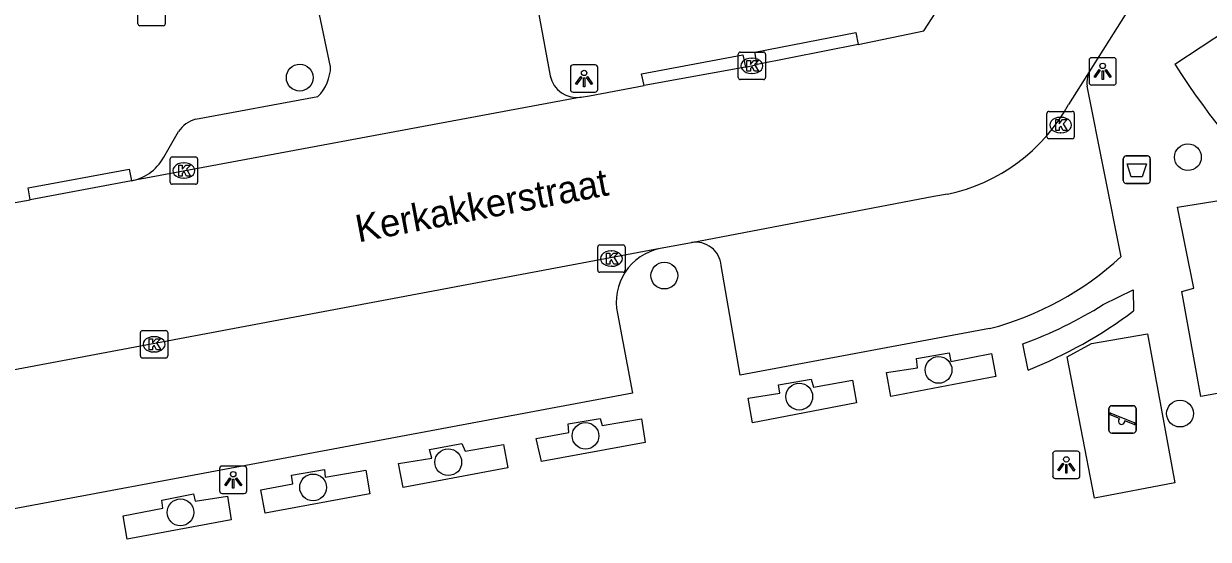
# Model space of a CAD drawing. Extents: x 159377 to 159983, y 382996 to 383595.
# Drawn here: x 159804.52 to 159847.85, y 383324.49 to 383343.33 of the extents above; entities that cross this region are included whole.
import ezdxf

# ---------------------------------------------------------------- set-up
doc = ezdxf.new("R2010")
doc.units = 0
for name, color, linetype in [('IMGEO_Afvalbak', 7, 'Continuous'), ('IMGEO_Boom', 7, 'Continuous'), ('IMGEO_Brandkraan', 7, 'Continuous'), ('IMGEO_Kolk', 7, 'Continuous'), ('IMGEO_Lichtpunt', 7, 'Continuous'), ('IMGEO_Openbare_ruimte_label', 7, 'Continuous'), ('IMGEO_Rijbaan_lokaal_open', 7, 'Continuous'), ('IMGEO_Speelvoorziening', 7, 'Continuous'), ('IMGEO_Voetpad_open', 7, 'Continuous')]:
    doc.layers.add(name, color=color, linetype=linetype)

msp = doc.modelspace()

# ---------------------------------------------------------------- linework, layer by layer
at = {"layer": 'IMGEO_Afvalbak'}
for p, q in [((159844.742, 383337.594), (159844.742, 383338.394)), ((159844.742, 383338.394), (159844.742, 383337.594)), ((159844.842, 383338.494), (159845.632, 383338.494)), ((159845.632, 383338.494), (159844.842, 383338.494)), ((159845.732, 383338.394), (159845.732, 383337.594)), ((159845.732, 383337.594), (159845.732, 383338.394)), ((159845.632, 383337.494), (159844.842, 383337.494)), ((159844.842, 383337.494), (159845.632, 383337.494))]:
    msp.add_line(p, q, dxfattribs=at)
msp.add_lwpolyline([(159844.885, 383338.208), (159845.589, 383338.208), (159845.44, 383337.738), (159845.034, 383337.738), (159844.885, 383338.208)], dxfattribs=at)
for centre, start, end in [((159844.842, 383338.394), 90, 180), ((159844.842, 383338.394), 90, 180), ((159845.632, 383338.394), 0, 90), ((159845.632, 383338.394), 360, 90), ((159844.842, 383337.594), 180, 270), ((159844.842, 383337.594), 180, 270), ((159845.632, 383337.594), 270, 0), ((159845.632, 383337.594), 270, 0)]:
    msp.add_arc(centre, 0.1, start, end, dxfattribs=at)
at = {"layer": 'IMGEO_Boom'}
for centre in [(159814.619, 383341.356), (159847.109, 383338.45), (159827.956, 383334.124), (159837.987, 383330.679), (159832.892, 383329.702), (159846.819, 383329.083), (159825.072, 383328.27), (159820.052, 383327.306), (159815.107, 383326.386), (159810.256, 383325.473)]:
    msp.add_circle(centre, 0.489, dxfattribs=at)
at = {"layer": 'IMGEO_Brandkraan'}
for p, q in [((159808.7, 383343.327), (159808.7, 383344.179)), ((159809.701, 383344.179), (159809.701, 383343.327)), ((159809.627, 383343.253), (159808.775, 383343.253))]:
    msp.add_line(p, q, dxfattribs=at)
for points in [[(159808.7, 383343.327), (159808.7, 383344.179)], [(159809.701, 383344.179), (159809.701, 383343.327)], [(159809.627, 383343.253), (159808.775, 383343.253)]]:
    msp.add_lwpolyline(points, dxfattribs=at)
for centre, start, end in [((159808.777, 383343.329), 181.552, 268.448), ((159808.777, 383343.329), 181.552, 268.448), ((159809.625, 383343.329), 271.552, 358.448), ((159809.625, 383343.329), 271.552, 358.448)]:
    msp.add_arc(centre, 0.0765, start, end, dxfattribs=at)
at = {"layer": 'IMGEO_Kolk'}
for p, q in [((159830.658, 383341.362), (159830.658, 383342.214)), ((159830.733, 383342.288), (159831.585, 383342.288)), ((159831.146, 383342.068), (159831.171, 383342.068)), ((159831.659, 383342.214), (159831.659, 383341.362)), ((159831.585, 383341.288), (159830.733, 383341.288)), ((159831.169, 383341.508), (159831.144, 383341.508)), ((159841.951, 383339.199), (159841.951, 383340.051)), ((159842.026, 383340.125), (159842.878, 383340.125)), ((159842.439, 383339.905), (159842.464, 383339.905)), ((159842.952, 383340.051), (159842.952, 383339.199)), ((159842.878, 383339.125), (159842.026, 383339.125)), ((159842.462, 383339.345), (159842.437, 383339.345)), ((159809.879, 383337.535), (159809.879, 383338.387)), ((159809.954, 383338.461), (159810.806, 383338.461)), ((159810.367, 383338.241), (159810.392, 383338.241)), ((159810.88, 383338.387), (159810.88, 383337.535)), ((159810.39, 383337.681), (159810.365, 383337.681)), ((159810.806, 383337.461), (159809.954, 383337.461)), ((159825.519, 383334.319), (159825.519, 383335.171)), ((159825.594, 383335.245), (159826.446, 383335.245)), ((159826.52, 383335.171), (159826.52, 383334.319)), ((159826.007, 383335.025), (159826.032, 383335.025)), ((159826.446, 383334.245), (159825.594, 383334.245)), ((159826.03, 383334.465), (159826.005, 383334.465)), ((159808.791, 383331.187), (159808.791, 383332.039)), ((159808.866, 383332.113), (159809.718, 383332.113)), ((159809.792, 383332.039), (159809.792, 383331.187)), ((159809.279, 383331.893), (159809.304, 383331.893)), ((159809.302, 383331.333), (159809.277, 383331.333)), ((159809.718, 383331.113), (159808.866, 383331.113))]:
    msp.add_line(p, q, dxfattribs=at)
for points in [[(159830.658, 383341.362), (159830.658, 383342.214)], [(159830.733, 383342.288), (159831.585, 383342.288)], [(159831.659, 383342.214), (159831.659, 383341.362)], [(159830.979, 383341.988), (159831.102, 383341.988), (159831.102, 383341.837), (159831.232, 383341.988), (159831.396, 383341.988), (159831.25, 383341.837), (159831.403, 383341.588), (159831.251, 383341.588), (159831.166, 383341.752), (159831.102, 383341.685), (159831.102, 383341.588), (159830.979, 383341.588), (159830.979, 383341.988)], [(159831.585, 383341.288), (159830.733, 383341.288)], [(159841.951, 383339.199), (159841.951, 383340.051)], [(159842.026, 383340.125), (159842.878, 383340.125)], [(159842.952, 383340.051), (159842.952, 383339.199)], [(159842.272, 383339.825), (159842.395, 383339.825), (159842.395, 383339.674), (159842.525, 383339.825), (159842.689, 383339.825), (159842.543, 383339.674), (159842.696, 383339.425), (159842.544, 383339.425), (159842.459, 383339.589), (159842.395, 383339.522), (159842.395, 383339.425), (159842.272, 383339.425), (159842.272, 383339.825)], [(159842.878, 383339.125), (159842.026, 383339.125)], [(159809.879, 383337.535), (159809.879, 383338.387)], [(159809.954, 383338.461), (159810.806, 383338.461)], [(159810.2, 383338.161), (159810.323, 383338.161), (159810.323, 383338.01), (159810.453, 383338.161), (159810.617, 383338.161), (159810.471, 383338.01), (159810.624, 383337.761), (159810.472, 383337.761), (159810.387, 383337.925), (159810.323, 383337.858), (159810.323, 383337.761), (159810.2, 383337.761), (159810.2, 383338.161)], [(159810.88, 383338.387), (159810.88, 383337.535)], [(159810.806, 383337.461), (159809.954, 383337.461)], [(159825.519, 383334.319), (159825.519, 383335.171)], [(159825.594, 383335.245), (159826.446, 383335.245)], [(159826.52, 383335.171), (159826.52, 383334.319)], [(159825.84, 383334.945), (159825.963, 383334.945), (159825.963, 383334.794), (159826.093, 383334.945), (159826.257, 383334.945), (159826.111, 383334.794), (159826.264, 383334.545), (159826.112, 383334.545), (159826.027, 383334.709), (159825.963, 383334.642), (159825.963, 383334.545), (159825.84, 383334.545), (159825.84, 383334.945)], [(159826.446, 383334.245), (159825.594, 383334.245)], [(159808.791, 383331.187), (159808.791, 383332.039)], [(159808.866, 383332.113), (159809.718, 383332.113)], [(159809.792, 383332.039), (159809.792, 383331.187)], [(159809.112, 383331.813), (159809.235, 383331.813), (159809.235, 383331.662), (159809.365, 383331.813), (159809.529, 383331.813), (159809.383, 383331.662), (159809.536, 383331.413), (159809.384, 383331.413), (159809.299, 383331.577), (159809.235, 383331.51), (159809.235, 383331.413), (159809.112, 383331.413), (159809.112, 383331.813)], [(159809.718, 383331.113), (159808.866, 383331.113)]]:
    msp.add_lwpolyline(points, dxfattribs=at)
for centre, start, end in [((159830.735, 383342.212), 91.552, 178.448), ((159830.735, 383342.212), 91.552, 178.448), ((159831.583, 383342.212), 1.552, 88.448), ((159831.583, 383342.212), 1.552, 88.448), ((159830.735, 383341.364), 181.552, 268.448), ((159830.735, 383341.364), 181.552, 268.448), ((159831.583, 383341.364), 271.552, 358.448), ((159831.583, 383341.364), 271.552, 358.448), ((159842.028, 383340.049), 91.552, 178.448), ((159842.028, 383340.049), 91.552, 178.448), ((159842.876, 383340.049), 1.552, 88.448), ((159842.876, 383340.049), 1.552, 88.448), ((159842.028, 383339.201), 181.552, 268.448), ((159842.028, 383339.201), 181.552, 268.448), ((159842.876, 383339.201), 271.552, 358.448), ((159842.876, 383339.201), 271.552, 358.448), ((159809.956, 383338.385), 91.552, 178.448), ((159809.956, 383338.385), 91.552, 178.448), ((159810.804, 383338.385), 1.552, 88.448), ((159810.804, 383338.385), 1.552, 88.448), ((159809.956, 383337.537), 181.552, 268.448), ((159809.956, 383337.537), 181.552, 268.448), ((159810.804, 383337.537), 271.552, 358.448), ((159810.804, 383337.537), 271.552, 358.448), ((159825.596, 383335.169), 91.552, 178.448), ((159825.596, 383335.169), 91.552, 178.448), ((159826.444, 383335.169), 1.552, 88.448), ((159826.444, 383335.169), 1.552, 88.448), ((159825.596, 383334.321), 181.552, 268.448), ((159825.596, 383334.321), 181.552, 268.448), ((159826.444, 383334.321), 271.552, 358.448), ((159826.444, 383334.321), 271.552, 358.448), ((159808.868, 383332.037), 91.552, 178.448), ((159808.868, 383332.037), 91.552, 178.448), ((159809.716, 383332.037), 1.552, 88.448), ((159809.716, 383332.037), 1.552, 88.448), ((159808.868, 383331.189), 181.552, 268.448), ((159808.868, 383331.189), 181.552, 268.448), ((159809.716, 383331.189), 271.552, 358.448), ((159809.716, 383331.189), 271.552, 358.448)]:
    msp.add_arc(centre, 0.0765, start, end, dxfattribs=at)
for centre, major_axis, ratio, start_param, end_param in [((159831.145, 383341.788), (-0.387, 0.002), 0.722429, 4.712389, 7.853982), ((159831.17, 383341.788), (-0.39, 0.002), 0.717154, 1.570796, 4.712389), ((159842.438, 383339.625), (-0.387, 0.002), 0.722429, 4.712389, 7.853982), ((159842.463, 383339.625), (-0.39, 0.002), 0.717154, 1.570796, 4.712389), ((159810.366, 383337.961), (-0.387, 0.002), 0.722429, 4.712389, 7.853982), ((159810.391, 383337.961), (-0.39, 0.002), 0.717154, 1.570796, 4.712389), ((159826.006, 383334.745), (-0.387, 0.002), 0.722429, 4.712389, 7.853982), ((159826.031, 383334.745), (-0.39, 0.002), 0.717154, 1.570796, 4.712389), ((159809.278, 383331.613), (-0.387, 0.002), 0.722429, 4.712389, 7.853982), ((159809.303, 383331.613), (-0.39, 0.002), 0.717154, 1.570796, 4.712389)]:
    msp.add_ellipse(centre, major_axis=major_axis, ratio=ratio, start_param=start_param, end_param=end_param, dxfattribs=at)
at = {"layer": 'IMGEO_Lichtpunt'}
for p, q in [((159844.393, 383342.084), (159843.585, 383342.084)), ((159844.393, 383342.084), (159843.585, 383342.084)), ((159824.521, 383341.731), (159824.521, 383340.924)), ((159824.521, 383341.731), (159824.521, 383340.924)), ((159825.423, 383341.826), (159824.615, 383341.826)), ((159825.423, 383341.826), (159824.615, 383341.826)), ((159825.517, 383340.924), (159825.517, 383341.731)), ((159825.517, 383340.924), (159825.517, 383341.731)), ((159843.491, 383341.989), (159843.491, 383341.182)), ((159843.491, 383341.989), (159843.491, 383341.182)), ((159844.487, 383341.182), (159844.487, 383341.989)), ((159844.487, 383341.182), (159844.487, 383341.989)), ((159824.615, 383340.83), (159825.423, 383340.83)), ((159824.615, 383340.83), (159825.423, 383340.83)), ((159843.585, 383341.088), (159844.393, 383341.088)), ((159843.585, 383341.088), (159844.393, 383341.088)), ((159843.063, 383327.706), (159842.255, 383327.706)), ((159843.063, 383327.706), (159842.255, 383327.706)), ((159842.161, 383327.611), (159842.161, 383326.804)), ((159842.161, 383327.611), (159842.161, 383326.804)), ((159843.157, 383326.804), (159843.157, 383327.611)), ((159843.157, 383326.804), (159843.157, 383327.611)), ((159811.687, 383327.069), (159811.687, 383326.262)), ((159811.687, 383327.069), (159811.687, 383326.262)), ((159812.589, 383327.164), (159811.781, 383327.164)), ((159812.589, 383327.164), (159811.781, 383327.164)), ((159812.683, 383326.262), (159812.683, 383327.069)), ((159812.683, 383326.262), (159812.683, 383327.069)), ((159842.255, 383326.71), (159843.063, 383326.71)), ((159842.255, 383326.71), (159843.063, 383326.71)), ((159811.781, 383326.168), (159812.589, 383326.168)), ((159811.781, 383326.168), (159812.589, 383326.168))]:
    msp.add_line(p, q, dxfattribs=at)
for points in [[(159843.865, 383341.653), (159843.904, 383341.625), (159843.716, 383341.363), (159843.678, 383341.39), (159843.865, 383341.653)], [(159843.967, 383341.605), (159844.014, 383341.605), (159844.014, 383341.283), (159843.967, 383341.283), (159843.967, 383341.605)], [(159844.077, 383341.625), (159844.115, 383341.652), (159844.302, 383341.39), (159844.263, 383341.362), (159844.077, 383341.625)], [(159824.895, 383341.395), (159824.934, 383341.367), (159824.746, 383341.105), (159824.708, 383341.132), (159824.895, 383341.395)], [(159824.997, 383341.347), (159825.044, 383341.347), (159825.044, 383341.025), (159824.997, 383341.025), (159824.997, 383341.347)], [(159825.107, 383341.367), (159825.145, 383341.394), (159825.332, 383341.132), (159825.293, 383341.104), (159825.107, 383341.367)], [(159842.535, 383327.275), (159842.574, 383327.247), (159842.386, 383326.985), (159842.348, 383327.012), (159842.535, 383327.275)], [(159842.747, 383327.247), (159842.785, 383327.274), (159842.972, 383327.012), (159842.933, 383326.984), (159842.747, 383327.247)], [(159842.637, 383327.227), (159842.684, 383327.227), (159842.684, 383326.905), (159842.637, 383326.905), (159842.637, 383327.227)], [(159812.061, 383326.733), (159812.1, 383326.705), (159811.912, 383326.443), (159811.874, 383326.47), (159812.061, 383326.733)], [(159812.163, 383326.685), (159812.21, 383326.685), (159812.21, 383326.363), (159812.163, 383326.363), (159812.163, 383326.685)], [(159812.273, 383326.705), (159812.311, 383326.732), (159812.498, 383326.47), (159812.459, 383326.442), (159812.273, 383326.705)]]:
    msp.add_lwpolyline(points, dxfattribs=at)
for centre in [(159825.02, 383341.529), (159843.99, 383341.787), (159842.66, 383327.409), (159812.186, 383326.867)]:
    msp.add_circle(centre, 0.0994, dxfattribs=at)
for centre, start, end in [((159843.585, 383341.989), 90, 180), ((159843.585, 383341.989), 90, 180), ((159844.393, 383341.989), 0, 90), ((159844.393, 383341.989), 0, 90), ((159824.615, 383341.731), 90, 180), ((159824.615, 383341.731), 90, 180), ((159825.423, 383341.731), 0, 90), ((159825.423, 383341.731), 0, 90), ((159843.585, 383341.182), 180, 270), ((159843.585, 383341.182), 180, 270), ((159844.393, 383341.182), 270, 0), ((159844.393, 383341.182), 270, 360), ((159824.615, 383340.924), 180, 270), ((159824.615, 383340.924), 180, 270), ((159825.423, 383340.924), 270, 0), ((159825.423, 383340.924), 270, 360), ((159842.255, 383327.611), 90, 180), ((159842.255, 383327.611), 90, 180), ((159843.063, 383327.611), 0, 90), ((159843.063, 383327.611), 0, 90), ((159811.781, 383327.069), 90, 180), ((159811.781, 383327.069), 90, 180), ((159812.589, 383327.069), 0, 90), ((159812.589, 383327.069), 0, 90), ((159842.255, 383326.804), 180, 270), ((159842.255, 383326.804), 180, 270), ((159843.063, 383326.804), 270, 0), ((159843.063, 383326.804), 270, 360), ((159811.781, 383326.262), 180, 270), ((159811.781, 383326.262), 180, 270), ((159812.589, 383326.262), 270, 0), ((159812.589, 383326.262), 270, 360)]:
    msp.add_arc(centre, 0.0946, start, end, dxfattribs=at)
at = {"layer": 'IMGEO_Rijbaan_lokaal_open'}
for points in [[(159845.336, 383344.495), (159843.551, 383341.665)], [(159835.044, 383342.564), (159837.443, 383343.072), (159837.878, 383343.725)], [(159835.044, 383342.564), (159831.355, 383341.831)], [(159830.922, 383341.745), (159827.217, 383341.065)], [(159830.922, 383341.745), (159831.355, 383341.831)], [(159843.551, 383341.665), (159842.734, 383340.37)], [(159824.916, 383340.638), (159825.223, 383340.695), (159827.217, 383341.065)], [(159824.916, 383340.638), (159808.462, 383337.585)], [(159808.462, 383337.585), (159804.762, 383336.895)], [(159804.008, 383336.759), (159804.762, 383336.895)], [(159838.318, 383337.101), (159837.81, 383337.009), (159832.772, 383336.049), (159828.948, 383335.327)], [(159827.8, 383335.11), (159804.129, 383330.673)], [(159828.948, 383335.327), (159827.8, 383335.11)]]:
    msp.add_lwpolyline(points, dxfattribs=at)
msp.add_arc((159836.964, 383343.547), 6.587, 281.8619, 331.1604, dxfattribs=at)
at = {"layer": 'IMGEO_Speelvoorziening'}
for p, q in [((159844.219, 383328.47), (159844.219, 383329.27)), ((159844.219, 383329.27), (159844.219, 383328.47)), ((159844.602, 383328.898), (159844.263, 383329.035)), ((159844.288, 383329.095), (159845.164, 383328.742)), ((159844.319, 383329.37), (159845.109, 383329.37)), ((159845.109, 383329.37), (159844.319, 383329.37)), ((159845.209, 383329.27), (159845.209, 383328.47)), ((159845.209, 383328.47), (159845.209, 383329.27)), ((159845.14, 383328.682), (159844.8, 383328.819)), ((159845.109, 383328.37), (159844.319, 383328.37)), ((159844.319, 383328.37), (159845.109, 383328.37))]:
    msp.add_line(p, q, dxfattribs=at)
for centre, radius, start, end in [((159844.319, 383329.27), 0.1, 90, 180), ((159844.319, 383329.27), 0.1, 90, 180), ((159844.276, 383329.065), 0.0327, 68.078, 248.078), ((159845.109, 383329.27), 0.1, 0, 90), ((159845.109, 383329.27), 0.1, 360, 90), ((159844.681, 383328.808), 0.12, 130.9928, 5.1632), ((159845.152, 383328.712), 0.0327, 248.078, 68.078), ((159844.319, 383328.47), 0.1, 180, 270), ((159844.319, 383328.47), 0.1, 180, 270), ((159845.109, 383328.47), 0.1, 270, 0), ((159845.109, 383328.47), 0.1, 270, 0)]:
    msp.add_arc(centre, radius, start, end, dxfattribs=at)
at = {"layer": 'IMGEO_Voetpad_open'}
for points in [[(159815.75, 383341.756), (159815.295, 383343.9), (159823.056, 383345.322), (159823.779, 383341.426)], [(159846.63, 383341.848), (159849.522, 383343.75)], [(159831.355, 383341.831), (159831.264, 383342.291), (159834.966, 383343.01), (159835.044, 383342.564)], [(159827.217, 383341.065), (159827.121, 383341.492), (159830.826, 383342.187), (159830.922, 383341.745)], [(159843.416, 383341.044), (159844.659, 383334.807)], [(159810.807, 383339.837), (159815.285, 383340.67)], [(159809.691, 383338.537), (159810.184, 383339.387)], [(159804.762, 383336.895), (159804.681, 383337.336), (159808.38, 383338.014), (159808.462, 383337.585)], [(159846.728, 383336.623), (159849.383, 383337.048), (159849.93, 383334.294), (159850.379, 383334.359), (159851.136, 383330.348), (159847.584, 383329.707), (159846.88, 383333.542), (159847.327, 383333.661), (159846.728, 383336.623)], [(159839.851, 383332.19), (159830.726, 383330.482), (159830.031, 383334.493)], [(159844.013, 383333.064), (159845.1, 383333.599)], [(159845.1, 383333.599), (159845.118, 383332.833)], [(159826.243, 383332.735), (159826.789, 383329.824), (159802.265, 383325.246), (159801.734, 383328.122)], [(159841.264, 383330.673), (159841.072, 383331.627)], [(159843.576, 383331.639), (159845.624, 383331.992), (159846.625, 383326.547), (159843.692, 383325.989), (159842.69, 383331.161), (159843.576, 383331.639)], [(159836.079, 383330.58), (159837.22, 383330.758), (159837.183, 383331.091), (159838.37, 383331.308), (159838.436, 383330.991), (159839.917, 383331.272), (159840.076, 383330.432), (159836.243, 383329.71), (159836.079, 383330.58)], [(159832.133, 383330.131), (159833.323, 383330.338), (159833.406, 383330.045), (159834.841, 383330.298), (159834.987, 383329.47), (159831.175, 383328.744), (159831.027, 383329.649), (159832.181, 383329.834), (159832.133, 383330.131)], [(159824.443, 383328.708), (159825.612, 383328.904), (159825.676, 383328.645), (159827.115, 383328.887), (159827.26, 383328.025), (159823.458, 383327.327), (159823.266, 383328.172), (159824.459, 383328.395), (159824.443, 383328.708)], [(159819.369, 383327.765), (159820.549, 383327.994), (159820.667, 383327.705), (159822.077, 383327.951), (159822.226, 383327.096), (159818.408, 383326.383), (159818.237, 383327.258), (159819.455, 383327.459), (159819.369, 383327.765)], [(159815.521, 383327.045), (159815.548, 383326.763), (159817.04, 383327.016), (159817.186, 383326.155), (159813.36, 383325.441), (159813.2, 383326.302), (159814.368, 383326.52), (159814.313, 383326.827), (159815.521, 383327.045)], [(159809.569, 383325.919), (159810.737, 383326.156), (159810.796, 383325.887), (159811.978, 383326.069), (159812.112, 383325.206), (159808.309, 383324.49), (159808.158, 383325.348), (159809.615, 383325.625), (159809.569, 383325.919)]]:
    msp.add_lwpolyline(points, dxfattribs=at)
for centre, radius, start, end in [((159814.16, 383341.794), 1.59, 315.015, 358.626), ((159844.393, 383341.157), 0.983, 148.8777, 186.5928), ((159869.099, 383356.078), 26.596, 212.347, 243.0322), ((159824.767, 383341.637), 1.01, 192.0449, 278.5072), ((159811.122, 383338.745), 1.137, 106.0875, 145.5945), ((159808.129, 383339.284), 1.731, 281.0822, 334.4415), ((159828.179, 383333.163), 1.983, 101.0293, 192.4747), ((159829.11, 383334.417), 0.925, 4.7321, 100.0694), ((159837.014, 383343.127), 11.299, 284.5411, 312.5779), ((159835.277, 383347.216), 16.631, 290.3931, 301.688), ((159835.153, 383346.096), 16.589, 291.6166, 306.9209)]:
    msp.add_arc(centre, radius, start, end, dxfattribs=at)

# ---------------------------------------------------------------- texts
at = {"layer": 'IMGEO_Openbare_ruimte_label'}
msp.add_text('Kerkakkerstraat', height=1, rotation=10.6584, dxfattribs=at).set_placement((159816.763, 383335.334))

doc.saveas('drawing.dxf')
